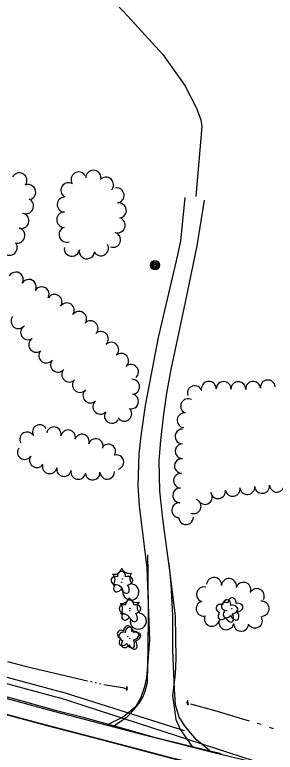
# Model space of a CAD drawing. Extents: x 588843 to 2552415, y 180129 to 269402.
# Drawn here: x 596816 to 596943.1, y 184387.3 to 184747.2 of the extents above; entities that cross this region are included whole.
import ezdxf

# ---------------------------------------------------------------- set-up
doc = ezdxf.new("R2010")
doc.units = 0
for name, color, linetype in [('Default', 7, 'Continuous'), ('E_DRN', 7, 'Continuous'), ('E_DWY', 7, 'Continuous'), ('E_LAND_TreeLine_P', 7, 'Continuous'), ('E_LAND_Vegetation', 7, 'Continuous'), ('E_MISCPROP', 7, 'Continuous'), ('E_RDWY', 7, 'Continuous'), ('E_RDWY_Gravel', 7, 'Continuous'), ('E_WTR_P', 7, 'Continuous'), ('P_RDWY_LaneEdge', 7, 'Continuous')]:
    doc.layers.add(name, color=color, linetype=linetype)

# ---------------------------------------------------------------- blocks, each defined once
blk = doc.blocks.new('DTRE')
at = {"layer": 'Default'}
blk.add_circle((-0.18, 0), 0.183, dxfattribs=at)
for centre, major_axis, ratio in [((-1.87, 5.32), (1.36, -4.98), 0.782863), ((4.06, 2.74), (-5.27, -2.93), 0.691916), ((-5.87, 0.15), (4.93, -0.12), 0.832022), ((-2.49, -5.24), (1.8, 4.86), 0.716896), ((3.54, -3.71), (-5.01, 4.58), 0.560249)]:
    blk.add_ellipse(centre, major_axis=major_axis, ratio=ratio, start_param=1.570796, end_param=4.712389, dxfattribs=at)
blk = doc.blocks.new('CTRE')
at = {"layer": 'Default'}
blk.add_circle((0, 0), 0.223, dxfattribs=at)
for centre, start, end in [((-11.97, 8.96), 280.2067, 5.97162), ((1.81, 14.92), 220.21132, 305.97623), ((13.83, 5.89), 160.21133, 245.97624), ((-13.83, -5.9), 340.21132, 65.97623), ((-1.81, -14.93), 40.21133, 125.97624), ((12.03, -9.04), 185.92721, 100.25111)]:
    blk.add_arc(centre, 7.87, start, end, dxfattribs=at)
blk = doc.blocks.new('CULV2')
at = {"layer": 'E_DRN'}
blk.add_arc((20, 15), 24.6, 216.8699, 323.1301, dxfattribs=at)
blk = doc.blocks.new('CULV2_4')
at = {"layer": 'E_DRN'}
blk.add_arc((65, 48), 80.7, 216.8699, 323.1301, dxfattribs=at)
blk = doc.blocks.new('DTRE_4')
at = {"layer": 'E_LAND_Vegetation'}
blk.add_circle((-0.6, 0), 0.601, dxfattribs=at)
for centre, major_axis, ratio in [((-6.1, 17.5), (4.5, -16.3), 0.782863), ((13.3, 9), (-17.3, -9.6), 0.691916), ((-19.3, 0.5), (16.2, -0.4), 0.832022), ((-8.2, -17.2), (5.9, 15.9), 0.716896), ((11.6, -12.2), (-16.4, 15), 0.560249)]:
    blk.add_ellipse(centre, major_axis=major_axis, ratio=ratio, start_param=1.570796, end_param=4.712389, dxfattribs=at)
blk = doc.blocks.new('POLE_3')
at = {"layer": 'E_MISCPROP'}
for radius in [14.6, 11, 7.32, 3.66]:
    blk.add_circle((0, 0), radius, dxfattribs=at)

msp = doc.modelspace()

# ---------------------------------------------------------------- linework, layer by layer
at = {"layer": 'E_DWY'}
for points in [[(596614.32, 184940.75), (596634.1, 184933.58), (596650.83, 184925.93), (596668.47, 184917.08), (596681.42, 184908.52), (596695.43, 184898.22), (596717.13, 184880.63), (596738.35, 184862.77), (596764.37, 184840.64), (596787.08, 184821.11), (596817.14, 184796.7), (596844.16, 184774.8), (596869.24, 184748.57), (596888.27, 184727.8), (596899.05, 184712.7), (596904.71, 184701.53), (596906.86, 184695.94), (596907.3, 184692.7), (596904.33, 184658.43)], [(596898.96, 184658.06), (596896.83, 184636.67), (596894.8, 184627.04), (596885.94, 184589.64), (596879.61, 184556.49), (596877.53, 184541.72), (596876.64, 184532.82), (596876.14, 184517.29), (596876.71, 184507.57), (596880.53, 184477.29), (596881.82, 184442.03), (596880.31, 184423.63), (596879.18, 184418.79), (596877.54, 184413.99), (596875.17, 184409.6), (596871.73, 184406.66), (596871.51, 184406.61), (596868.7, 184404.45), (596860.89, 184400.55)], [(596908.47, 184656.69), (596904.82, 184634.36), (596899.22, 184606.89), (596892.24, 184574.03), (596890.01, 184562.55), (596888.53, 184552.24), (596887.13, 184539.59), (596886.34, 184529.5), (596886.6, 184514.82), (596888.1, 184501.26), (596891.44, 184477.21), (596894.23, 184453.84), (596894.7, 184433.11), (596894.27, 184425.45), (596893.08, 184415.05), (596893.77, 184409.18), (596894.68, 184403.36), (596896.87, 184398.34), (596902.82, 184389.8)], [(596864.62, 184400.18), (596867.54, 184402.32), (596870.66, 184404.5), (596873.23, 184407.09), (596875.5, 184409.64), (596877.21, 184411.91), (596878.66, 184414.61), (596879.71, 184417.09), (596880.74, 184421.58), (596881.06, 184438.55), (596881.24, 184453.4), (596881.19, 184474.79), (596880.97, 184483.66)], [(596911.03, 184388.14), (596904.66, 184393.37), (596899.35, 184399.73), (596896.19, 184404.42), (596894.46, 184410.45), (596894.05, 184418.14), (596893.17, 184437.21), (596893.21, 184454.08), (596892.43, 184469.39), (596891.3, 184479.39)]]:
    msp.add_lwpolyline(points, dxfattribs=at)
at = {"layer": 'E_LAND_TreeLine_P'}
for centre, radius, start, end in [((596818.26, 184666.29), 3.74, 330.8151, 150.8151), ((596847.23, 184666.75), 3.71, 32.3436, 212.3436), ((596854.4, 184667.58), 3.71, 359.54, 179.54), ((596842.27, 184661.51), 3.71, 59.0398, 239.0398), ((596860.51, 184664.21), 3.71, 317.168, 137.168), ((596822.53, 184660.61), 3.74, 293.5645, 113.5645), ((596865.68, 184659.02), 3.71, 278.5262, 98.5262), ((596840.44, 184654.57), 3.71, 88.2, 268.2), ((596821.43, 184653.81), 3.74, 245.0735, 65.0735), ((596866.78, 184651.68), 3.71, 278.5262, 98.5262), ((596819.24, 184646.66), 3.74, 253.0621, 73.0621), ((596840.2, 184647.15), 3.71, 88.2, 268.2), ((596866.22, 184644.48), 3.71, 252.2546, 72.2546), ((596817.25, 184639.46), 3.74, 255.4657, 75.4657), ((596841.33, 184639.95), 3.71, 109.5809, 289.5809), ((596863.96, 184637.41), 3.71, 252.2546, 72.2546), ((596813.49, 184633.6), 3.74, 212.0746, 32.0746), ((596843.89, 184633.04), 3.71, 170.504, 350.504), ((596851.21, 184631.81), 3.71, 170.504, 350.504), ((596858.04, 184633.3), 3.71, 209.9277, 29.9277), ((596816.55, 184617.99), 3.64, 330.4464, 150.4464), ((596822.88, 184614.41), 3.64, 330.4464, 150.4464), ((596829.2, 184610.82), 3.64, 330.4464, 150.4464), ((596835.43, 184607.07), 3.64, 325.3858, 145.3858), ((596841.42, 184602.93), 3.64, 325.3858, 145.3858), ((596817.86, 184597.69), 3.64, 142.5078, 322.5078), ((596847.41, 184598.8), 3.64, 325.3858, 145.3858), ((596853.02, 184594.23), 3.64, 313.9525, 133.9525), ((596822.55, 184592.25), 3.64, 122.9779, 302.9779), ((596858.07, 184588.99), 3.64, 313.9525, 133.9525), ((596826.51, 184586.15), 3.64, 122.9779, 302.9779), ((596863.12, 184583.75), 3.64, 313.9525, 133.9525), ((596831.44, 184580.93), 3.64, 141.6603, 321.6603), ((596867.96, 184578.32), 3.64, 311.3795, 131.3795), ((596837.15, 184576.42), 3.64, 141.6603, 321.6603), ((596872.77, 184572.86), 3.64, 311.3795, 131.3795), ((596842.61, 184571.63), 3.64, 135.7209, 315.7209), ((596847.82, 184566.55), 3.64, 135.7209, 315.7209), ((596873.33, 184565.67), 3.64, 272.9224, 92.9224), ((596910.71, 184564.7), 3.61, 359.1689, 179.1689), ((596917.92, 184564.6), 3.61, 359.1689, 179.1689), ((596925.14, 184564.49), 3.61, 359.1689, 179.1689), ((596932.34, 184564.68), 3.61, 5.4725, 185.4725), ((596939.53, 184565.37), 3.61, 5.4725, 185.4725), ((596852.95, 184561.4), 3.64, 131.8442, 311.8442), ((596903.84, 184562.54), 3.61, 18.2381, 198.2381), ((596872.78, 184558.5), 3.64, 255.6326, 75.6326), ((596857.81, 184555.98), 3.64, 131.8442, 311.8442), ((596900.59, 184556.23), 3.61, 62.0192, 242.0192), ((596863.44, 184551.46), 3.64, 146.7166, 326.7166), ((596869.5, 184552.5), 3.64, 213.7377, 33.7377), ((596898.91, 184549.31), 3.61, 82.6781, 262.6781), ((596828.22, 184543.6), 3.55, 30.0452, 210.0452), ((596835.1, 184542.5), 3.55, 348.082, 168.082), ((596822.07, 184540.05), 3.55, 30.0452, 210.0452), ((596842.05, 184541.03), 3.55, 348.082, 168.082), ((596848.83, 184538.95), 3.55, 342.1184, 162.1184), ((596897.87, 184541.45), 3.61, 90.4934, 270.4934), ((596855.58, 184536.77), 3.55, 342.1184, 162.1184), ((596820.91, 184533.77), 3.55, 146.0419, 326.0419), ((596861.7, 184534.11), 3.55, 330.1276, 150.1276), ((596897.93, 184534.23), 3.61, 90.4934, 270.4934), ((596826.79, 184529.81), 3.55, 146.0419, 326.0419), ((596865.66, 184528.87), 3.55, 285.5934, 105.5934), ((596897.57, 184527.03), 3.61, 86.5786, 266.5786), ((596833.09, 184526.83), 3.55, 168.7837, 348.7837), ((596840.05, 184525.45), 3.55, 168.7837, 348.7837), ((596847.01, 184524.07), 3.55, 168.7837, 348.7837), ((596861.14, 184524.13), 3.55, 183.1894, 3.1894), ((596854.05, 184523.73), 3.55, 183.1894, 3.1894), ((596897.14, 184519.82), 3.61, 86.5786, 266.5786), ((596936.7, 184517.29), 3.61, 184.8711, 4.8711), ((596943.89, 184517.9), 3.61, 184.8711, 4.8711), ((596896.71, 184512.62), 3.61, 86.5786, 266.5786), ((596908.8, 184511.89), 3.61, 215.8882, 35.8882), ((596915.22, 184514.72), 3.61, 188.8526, 8.8526), ((596922.35, 184515.83), 3.61, 188.8526, 8.8526), ((596929.51, 184516.68), 3.61, 184.8711, 4.8711), ((596903.3, 184507.38), 3.61, 247.423, 67.423), ((596896.24, 184505.42), 3.61, 85.8579, 265.8579), ((596899.61, 184502.03), 3.61, 182.983, 2.983), ((596913.29, 184469.02), 3.64, 355.3323, 175.3323), ((596920.54, 184468.43), 3.64, 355.3323, 175.3323), ((596927.58, 184466.61), 3.64, 344.548, 164.548), ((596908.34, 184464.37), 3.64, 74.548, 254.548), ((596934.15, 184463.54), 3.64, 333.2381, 153.2381), ((596908.17, 184457.38), 3.64, 106.5534, 286.5534), ((596936.48, 184457.43), 3.64, 275.1041, 95.1041), ((596912.19, 184452.46), 3.64, 166.4572, 346.4572), ((596933.23, 184451.65), 3.64, 212.2743, 32.2743), ((596919.27, 184450.76), 3.64, 166.4572, 346.4572), ((596926.48, 184450.04), 3.64, 177.3523, 357.3523)]:
    msp.add_arc(centre, radius, start, end, dxfattribs=at)
at = {"layer": 'E_RDWY'}
for points in [[(596547.24, 184484.26), (596588.97, 184470.97), (596621.02, 184460.94), (596655.76, 184450.47), (596688.84, 184440.77), (596721.71, 184431.03), (596751.12, 184422.69), (596780.73, 184414.29), (596810.62, 184406.13), (596831.75, 184400.44)], [(597032.69, 184351.08), (597016.17, 184354.94), (596991.76, 184360.55), (596972.87, 184365.01), (596950.02, 184370.52), (596930.95, 184375.07), (596906.62, 184381.14), (596892.19, 184384.61), (596880.05, 184387.83), (596860.19, 184393.05), (596830.91, 184400.75), (596818.75, 184404), (596788.82, 184412.15), (596765.6, 184418.74), (596743.28, 184424.94), (596706.19, 184435.62), (596685.24, 184441.92), (596658.8, 184449.78), (596634.24, 184457.17), (596618.91, 184461.89), (596609.39, 184464.84)], [(596831.75, 184400.44), (596858.75, 184393.38), (596892.45, 184384.48), (596919.43, 184377.87), (596951.34, 184370.1), (596983.45, 184362.27), (597016.79, 184354.74), (597046.68, 184347.63), (597079.81, 184340.05), (597123.33, 184329.81), (597158.41, 184321.69), (597191.53, 184314.11), (597231.88, 184304.53), (597278.69, 184293.59), (597318.11, 184284.48), (597364.49, 184273.87), (597407.26, 184263.94), (597449.32, 184254.1), (597493.42, 184244.01), (597537.64, 184233.58), (597587.58, 184222.19), (597639.5, 184210.36), (597689.48, 184198.75)]]:
    msp.add_lwpolyline(points, dxfattribs=at)
at = {"layer": 'E_RDWY_Gravel'}
for points in [[(595975.95, 184712.78), (596010.71, 184697.88), (596050.61, 184680.33), (596090.13, 184663.31), (596136.38, 184643.64), (596183.24, 184624.64), (596214.32, 184612.29), (596261.47, 184593.93), (596306.18, 184576.89), (596344.05, 184562.82), (596385.96, 184547.61), (596430.8, 184531.77), (596482.57, 184513.97), (596528.64, 184498.41), (596576.39, 184483.31), (596622.69, 184468.93), (596669.35, 184454.34), (596713.24, 184441.37), (596761.43, 184427.81), (596803.95, 184415.85), (596831.79, 184408.16)], [(596611.14, 184473.13), (596614.74, 184472), (596630.39, 184467.08), (596646.74, 184461.96), (596665.69, 184456.22), (596678.9, 184452.1), (596693.3, 184447.98), (596704.68, 184444.61), (596719.96, 184440.14), (596738.65, 184434.83), (596753.47, 184430.64), (596766.89, 184426.88), (596779.01, 184423.53), (596792.33, 184419.89), (596807.89, 184415.57), (596820.15, 184412.31), (596835.79, 184407.91), (596848.7, 184404.69), (596861.15, 184401.14), (596869.31, 184398.9), (596882.91, 184395.1), (596902.55, 184390.09), (596916.82, 184386.81)], [(596831.79, 184408.16), (596876.04, 184396.59), (596912.48, 184387.35), (596960.41, 184375.89), (597008.48, 184364.6), (597059.68, 184352.45), (597113.53, 184339.98), (597173.17, 184326.02), (597224.72, 184313.98), (597285, 184300.47), (597347.07, 184286.15), (597402.84, 184273.05), (597467.86, 184258.02), (597525.2, 184244.48), (597582.05, 184231.5), (597632.68, 184219.92), (597677.17, 184209.73), (597698.04, 184205.01)]]:
    msp.add_lwpolyline(points, dxfattribs=at)
at = {"layer": 'E_WTR_P'}
for points in [[(596812.46, 184431.68), (596821.13, 184429.36), (596841.08, 184424.64)], [(596841.08, 184424.64), (596851.57, 184422.23)], [(596853.02, 184421.9), (596853.74, 184421.73)], [(596855.19, 184421.4), (596855.91, 184421.23)], [(596857.36, 184420.9), (596858.08, 184420.73)], [(596859.53, 184420.42), (596868.56, 184418.95), (596870.12, 184418.51)], [(596901.79, 184411.02), (596913.58, 184407.66), (596930.36, 184402.71)], [(596934.3, 184401.55), (596936.27, 184400.97)], [(596940.15, 184399.66), (596942.09, 184398.98)]]:
    msp.add_lwpolyline(points, dxfattribs=at)
at = {"layer": 'P_RDWY_LaneEdge'}
for points in [[(596898.92, 184397.78), (596838.72, 184416.8)], [(596933.09, 184382.94), (596837.87, 184413.93)]]:
    msp.add_lwpolyline(points, dxfattribs=at)
for radius, end in [(5661.62, 254.96038), (5664.62, 254.95959)]:
    msp.add_arc((598307.84, 189884.49), radius, 252.93655, end, dxfattribs=at)

# ---------------------------------------------------------------- block references
at = {"layer": 'E_DRN'}
for name, p, xscale, yscale, rotation in [('CULV2', (596870.4, 184417.66), 0.02782064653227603, 0.027820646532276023, 75.83036006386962), ('CULV2_4', (596870.54, 184417.55), 0.014467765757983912, 0.01446776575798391, 87.07681831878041), ('CULV2_4', (596900.6, 184412.6), 0.01600326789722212, 0.016003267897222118, -94.1420569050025), ('CULV2', (596900.76, 184411.76), 0.029329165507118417, 0.029329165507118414, -90.59018687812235)]:
    msp.add_blockref(name, p, dxfattribs=dict(at, xscale=xscale, yscale=yscale, rotation=rotation))
at = {"layer": 'E_LAND_Vegetation'}
for name, p, xscale, yscale, rotation in [('CTRE', (596868.54, 184471.85), 0.4999999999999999, 0.4999999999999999, -19.880233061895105), ('DTRE_4', (596868.31, 184470.19), 0.1524003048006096, 0.15240030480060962, -15.451989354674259), ('CTRE', (596872.23, 184457.58), 0.4999999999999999, 0.4999999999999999, -19.880233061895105), ('DTRE_4', (596872.28, 184456.38), 0.1524003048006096, 0.15240030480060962, -15.451989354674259), ('DTRE', (596919.46, 184456.33), 0.4999999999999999, 0.4999999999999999, -19.880233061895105), ('DTRE', (596922.02, 184457.31), 0.4999999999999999, 0.4999999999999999, -19.880233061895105), ('DTRE', (596871.2, 184443.67), 0.4999999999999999, 0.4999999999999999, -19.880233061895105), ('DTRE_4', (596872.14, 184442.96), 0.1524003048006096, 0.15240030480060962, -15.451989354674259)]:
    msp.add_blockref(name, p, dxfattribs=dict(at, xscale=xscale, yscale=yscale, rotation=rotation))
at = {"layer": 'E_MISCPROP', "xscale": 0.1524003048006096, "yscale": 0.15240030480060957, "rotation": -15.836204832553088}
msp.add_blockref('POLE_3', (596884.45, 184624.98), dxfattribs=at)

doc.saveas('drawing.dxf')
